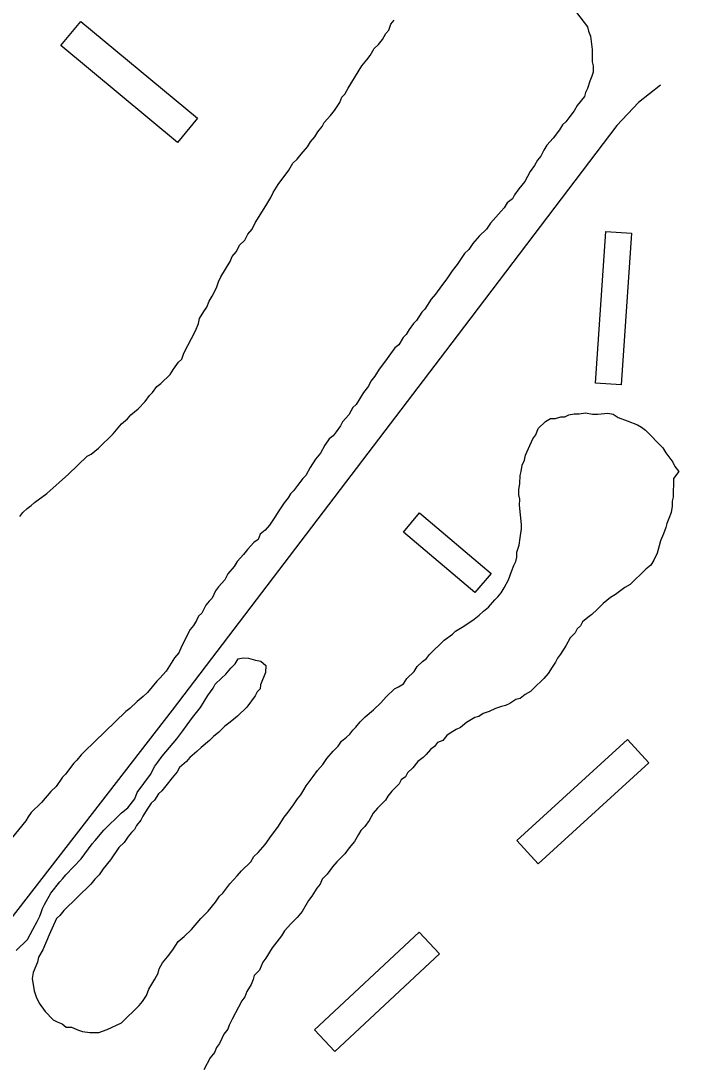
# Model space of a CAD drawing. Extents: x 3887375 to 3925618, y 296674 to 322633.
# Drawn here: x 3896229 to 3896576, y 306281 to 306817 of the extents above; entities that cross this region are included whole.
import ezdxf

# ---------------------------------------------------------------- set-up
doc = ezdxf.new("R2010")
doc.units = 0
for name, color, linetype in [('V-BLDG-OTLN', 7, 'Continuous'), ('V-RIVR-EDGE', 7, 'Continuous'), ('V-SITE-VEGE', 7, 'Continuous'), ('V-TOPO-SHOR', 7, 'Continuous')]:
    doc.layers.add(name, color=color, linetype=linetype)

msp = doc.modelspace()

# ---------------------------------------------------------------- linework, layer by layer
at = {"layer": 'V-BLDG-OTLN'}
for points in [[(3896249.16, 306804.28), (3896259.42, 306816.62), (3896319.15, 306766.98), (3896308.89, 306754.65)], [(3896528.46, 306708.99), (3896541.63, 306708.1), (3896536.36, 306630.39), (3896523.19, 306631.28)], [(3896424.74, 306554.85), (3896433.02, 306564.66), (3896469.73, 306533.67), (3896461.45, 306523.87)], [(3896482.83, 306396.74), (3896539.6, 306448.52), (3896550.55, 306436.52), (3896493.78, 306384.74)], [(3896379.19, 306299.71), (3896432.79, 306349.78), (3896443.17, 306338.66), (3896389.58, 306288.59)]]:
    msp.add_lwpolyline(points, close=True, dxfattribs=at)
at = {"layer": 'V-RIVR-EDGE'}
msp.add_spline([(3894498.05, 310522.42), (3894530.03, 310496.11), (3894553.78, 310474.69), (3894579.94, 310451.31), (3894614.83, 310419.17), (3894633.24, 310400.67), (3894662.79, 310372.43), (3894685.08, 310353.44), (3894692.35, 310347.11), (3894709.79, 310328.13), (3894746.59, 310285.3), (3894785.84, 310252.18), (3894809.57, 310225.9), (3894830.41, 310205.45), (3894852.71, 310189.85), (3894866.75, 310171.85), (3894915.18, 310120.25), (3894950.06, 310083.74), (3894971.37, 310062.81), (3894999, 310039.43), (3895025.16, 310017.03), (3895052.79, 309992.68), (3895092.99, 309952.27), (3895110.91, 309932.8), (3895141.44, 309903.1), (3895188.91, 309855.88), (3895222.82, 309821.31), (3895255.75, 309784.32), (3895319.22, 309722.49), (3895350.7, 309688.42), (3895358.44, 309676.26), (3895364.73, 309669.44), (3895374.92, 309663.11), (3895388.97, 309650.44), (3895410.77, 309628.05), (3895448.54, 309583.28), (3895480.52, 309554.06), (3895503.76, 309527.78), (3895533.8, 309499.54), (3895577.4, 309454.75), (3895606.95, 309425.54), (3895653.45, 309378.81), (3895685.92, 309349.1), (3895719.83, 309314.54), (3895749.38, 309285.81), (3895790.55, 309242.49), (3895837.06, 309195.75), (3895863.69, 309164.12), (3895900.02, 309127.61), (3895944.1, 309081.37), (3895955.73, 309070.65), (3895974.63, 309054.58), (3896002.25, 309033.14), (3896032.78, 309003.93), (3896062.81, 308972.29), (3896082.67, 308950.39), (3896119.48, 308911.93), (3896139.34, 308892.46), (3896151.96, 308889.51), (3896163.12, 308883.66), (3896167.95, 308873.93), (3896170.35, 308862.27), (3896184.39, 308844.27), (3896211.03, 308816.04), (3896224.12, 308810.18), (3896236.73, 308802.37), (3896249.8, 308786.8), (3896255.61, 308776.59), (3896270.64, 308766.35), (3896280.32, 308753.22), (3896295.82, 308737.15), (3896375.27, 308661.2), (3896425.17, 308610.08), (3896464.41, 308570.65), (3896519.63, 308515.64), (3896548.69, 308483.03), (3896563.22, 308467.45), (3896597.61, 308430.94), (3896635.89, 308396.37), (3896666.41, 308365.7), (3896681.42, 308349.64), (3896712.43, 308320.42), (3896746.34, 308287.31), (3896777.36, 308260.04), (3896801.58, 308235.7), (3896820.47, 308215.26), (3896842.76, 308195.29), (3896851.46, 308181.19), (3896882.46, 308148.57), (3896918.81, 308116.43), (3896962.9, 308074.56), (3896997.76, 308033.19), (3897029.24, 307998.63), (3897042.32, 307985), (3897083.5, 307945.57), (3897107.23, 307918.31), (3897123.21, 307898.85), (3897130, 307898.83), (3897142.13, 307892.97), (3897145.99, 307882.28), (3897149.85, 307874.01), (3897162.93, 307860.38), (3897188.6, 307833.12), (3897229.29, 307788.83), (3897267.56, 307752.31), (3897300.5, 307715.81), (3897334.4, 307680.27), (3897361.53, 307651.07), (3897384.78, 307628.19), (3897411.42, 307598.98), (3897445.81, 307563.45), (3897494.26, 307516.71), (3897543.17, 307462.68), (3897584.83, 307418.38), (3897609.05, 307394.04), (3897646.83, 307355.58), (3897678.81, 307323.94), (3897715.15, 307290.34), (3897751.96, 307253.34), (3897766.97, 307236.31), (3897837.68, 307158.43), (3897886.6, 307104.4), (3897936, 307048.43), (3897965.54, 307015.34), (3898010.59, 306970.06), (3898027.54, 306949.14), (3898044.99, 306935.98), (3898063.87, 306914.08), (3898089.05, 306882.46), (3898117.14, 306854.7), (3898160.23, 306801.18), (3898195.59, 306763.7), (3898235.79, 306719.89), (3898261.46, 306693.6), (3898297.3, 306650.78), (3898332.65, 306612.33), (3898369.94, 306568.04), (3898397.54, 306534.95), (3898422.23, 306505.75), (3898462.9, 306455.14), (3898495.34, 306417.18), (3898521.97, 306382.15), (3898601.37, 306284.34), (3898652.22, 306228.37), (3898693.37, 306177.28), (3898729.68, 306130.57), (3898777.13, 306074.12), (3898825.55, 306014.26), (3898848.79, 305986.04), (3898903.98, 305917.43), (3898957.25, 305854.65), (3898984.35, 305818.16), (3899049.73, 305744.67), (3899107.84, 305679.45), (3899129.14, 305651.72), (3899142.69, 305630.31), (3899156.24, 305611.83), (3899175.12, 305587.98), (3899224.03, 305529.59), (3899255.99, 305493.57), (3899288.9, 305449.3), (3899312.61, 305415.24), (3899375.55, 305336.9), (3899410.9, 305296.02), (3899442.85, 305252.24), (3899470.43, 305211.86), (3899531.42, 305133.52), (3899579.35, 305071.24), (3899616.14, 305025.99), (3899647.13, 304986.09), (3899690.7, 304931.1), (3899729.41, 304876.62), (3899753.62, 304846.93), (3899770.56, 304821.64), (3899817.5, 304755.48), (3899845.56, 304713.16), (3899868.3, 304677.16), (3899889.6, 304650.4), (3899911.39, 304623.64), (3899955.44, 304569.14), (3899987.39, 304526.81), (3900012.56, 304494.21), (3900025.63, 304476.21), (3900037.24, 304456.75), (3900061.94, 304431.93), (3900070.67, 304424.13), (3900074.53, 304414.41), (3900074.99, 304404.21), (3900073.03, 304397.9), (3900071.55, 304388.68), (3900071.54, 304383.82), (3900075.9, 304378.96), (3900087.05, 304374.07), (3900096.26, 304367.74), (3900108.39, 304362.37), (3900117.11, 304353.6), (3900140.84, 304326.35), (3900165.54, 304299.09), (3900226.07, 304227.55), (3900277.87, 304164.29), (3900319.98, 304105.91), (3900352.41, 304062.61), (3900384.36, 304023.2), (3900411.47, 303988.16), (3900438.1, 303954.1), (3900462.8, 303926.85), (3900556.24, 303812.49), (3900597.89, 303762.85), (3900633.71, 303716.63), (3900652.59, 303691.33), (3900701.96, 303626.62), (3900774.57, 303530.77), (3900849.12, 303437.34), (3900903.35, 303371.16), (3900928.05, 303343.42), (3900948.87, 303317.63), (3901001.17, 303258.26), (3901038.95, 303216.88), (3901074.78, 303173.09), (3901092.2, 303147.31), (3901171.6, 303050.47), (3901205, 303008.62), (3901238.41, 302968.23), (3901274.74, 302927.83), (3901303.3, 302893.77), (3901343.98, 302847.53), (3901366.73, 302816.4), (3901404.5, 302770.17), (3901454.38, 302715.17), (3901507.18, 302659.19), (3901551.73, 302608.09), (3901584.66, 302570.61), (3901650.02, 302491.29), (3901680.99, 302443.62), (3901717.76, 302388.17), (3901785.52, 302298.16), (3901789.55, 302293.3)], degree=3, dxfattribs=at)
at = {"layer": 'V-SITE-VEGE'}
for points in [[(3896513.45, 306821.24), (3896519.12, 306813.82), (3896519.61, 306811.71), (3896520.63, 306809.07), (3896521.58, 306802.24), (3896521.5, 306795.94), (3896521.99, 306793.84), (3896521.95, 306790.68), (3896521.4, 306788.6), (3896520.31, 306785.99), (3896519.21, 306782.33), (3896518.13, 306780.25), (3896517.58, 306778.16), (3896513.84, 306773.48), (3896512.23, 306770.88), (3896509.56, 306767.25)], [(3896296.17, 306626.4), (3896298.31, 306629.52), (3896300.43, 306631.06), (3896305.21, 306635.72), (3896306.82, 306638.32), (3896309.5, 306641.96), (3896311.09, 306643.51), (3896312.18, 306646.65), (3896318.11, 306658.11), (3896319.74, 306661.76), (3896320.3, 306664.37), (3896322.45, 306668.02), (3896324.05, 306670.1), (3896325.14, 306673.23), (3896326.75, 306675.83), (3896328.91, 306680), (3896330, 306683.13), (3896331.08, 306685.74), (3896335.92, 306693.54), (3896337, 306696.15), (3896339.13, 306698.75), (3896340.75, 306701.87), (3896343.41, 306704.46), (3896345.03, 306707.59), (3896347.16, 306710.18), (3896348.78, 306713.31), (3896354.15, 306722.15), (3896356.83, 306726.32), (3896357.91, 306728.92), (3896360.6, 306733.08), (3896365.94, 306740.36), (3896368.09, 306744), (3896370.22, 306746.07), (3896372.35, 306748.66), (3896375.55, 306752.29), (3896377.16, 306754.9), (3896379.29, 306757.49), (3896380.91, 306760.09), (3896383.04, 306762.69), (3896384.12, 306764.77), (3896387.31, 306768.4), (3896389.45, 306770.99), (3896392.13, 306775.15), (3896393.22, 306777.76), (3896394.81, 306779.32), (3896396.43, 306782.44), (3896403.41, 306793.89), (3896406.08, 306797), (3896407.68, 306799.08), (3896409.83, 306802.72), (3896411.95, 306804.79), (3896414.09, 306807.39), (3896415.71, 306810.51), (3896417.3, 306812.07), (3896418.39, 306815.2), (3896419.99, 306817.28)], [(3896509.56, 306767.25), (3896507.96, 306765.17), (3896506.36, 306763.62), (3896504.75, 306761.01), (3896501.55, 306756.86), (3896498.35, 306753.23), (3896496.74, 306750.63), (3896495.12, 306747.51), (3896493.52, 306745.43), (3896491.91, 306742.82), (3896489.77, 306739.71), (3896487.07, 306734.5), (3896483.87, 306730.86), (3896481.73, 306727.75), (3896480.66, 306725.67), (3896478, 306723.6), (3896476.39, 306721), (3896474.8, 306719.45), (3896469.46, 306713.23), (3896467.32, 306710.11), (3896463.6, 306706.48), (3896460.4, 306702.85), (3896458.26, 306699.74), (3896456.13, 306697.67), (3896453.99, 306694.55), (3896452.38, 306691.95), (3896449.72, 306688.83), (3896447.04, 306684.67), (3896444.36, 306681.04), (3896441.16, 306676.88), (3896439.02, 306674.29), (3896435.8, 306669.09), (3896434.21, 306667.53), (3896431.52, 306663.37), (3896429.93, 306661.82), (3896427.79, 306658.7), (3896426.18, 306656.1), (3896424.58, 306654.55), (3896422.43, 306650.9), (3896420.31, 306649.36), (3896418.17, 306646.24), (3896415.5, 306642.6)], [(3896415.5, 306642.6), (3896412.29, 306638.45), (3896410.14, 306634.81), (3896408.01, 306632.21), (3896406.93, 306629.6), (3896404.26, 306626.49), (3896400.5, 306620.25), (3896398.91, 306618.69), (3896396.75, 306615.05), (3896393.56, 306611.42), (3896392.48, 306609.34), (3896390.34, 306606.22), (3896388.73, 306604.14), (3896386.62, 306602.6), (3896384.47, 306599.48), (3896382.31, 306595.31), (3896379.65, 306592.2), (3896376.97, 306588.04), (3896374.81, 306583.87), (3896373.22, 306582.32), (3896370.54, 306578.68), (3896368.41, 306576.09), (3896366.81, 306574.53), (3896365.74, 306572.45), (3896363.6, 306569.86), (3896360.92, 306565.69), (3896358.78, 306562.58), (3896356.1, 306558.41), (3896353.97, 306555.82), (3896351.31, 306553.76), (3896350.23, 306551.15), (3896348.11, 306549.6), (3896344.91, 306545.97), (3896342.77, 306543.38), (3896339.58, 306539.75), (3896337.97, 306537.15), (3896334.77, 306533.52), (3896333.15, 306530.4), (3896329.96, 306526.77), (3896328.35, 306524.69), (3896326.73, 306521.04), (3896325.13, 306519.48), (3896323.53, 306517.41), (3896321.37, 306513.24), (3896319.78, 306511.69), (3896318.7, 306509.6), (3896317.09, 306507), (3896315.49, 306504.93), (3896311.18, 306496.59), (3896309.55, 306492.94), (3896307.42, 306490.34), (3896303.12, 306483.58), (3896299.93, 306479.95), (3896298.33, 306478.4), (3896293.53, 306472.7), (3896291.4, 306470.62), (3896288.22, 306468.04), (3896284.5, 306464.42), (3896282.38, 306462.88), (3896261.1, 306442.18), (3896259.51, 306440.63), (3896257.37, 306438.03), (3896255.78, 306436.48), (3896251.5, 306430.77), (3896249.91, 306429.22), (3896246.7, 306424.54), (3896244.04, 306421.95), (3896239.23, 306416.24), (3896233.92, 306411.07), (3896232.31, 306408.99), (3896231.23, 306406.91), (3896223.76, 306397.57)], [(3896228.13, 306562.79), (3896229.73, 306564.87), (3896231.86, 306566.94), (3896233.98, 306568.49), (3896235.57, 306570.04), (3896241.93, 306574.67), (3896253.09, 306584.49), (3896262.66, 306593.8), (3896264.77, 306594.83), (3896268.49, 306597.92), (3896275.94, 306605.16), (3896278.6, 306608.28), (3896280.2, 306610.35), (3896283.39, 306612.93), (3896284.99, 306615.01), (3896288.7, 306618.11), (3896292.43, 306621.73), (3896294.57, 306624.85), (3896296.17, 306626.4)], [(3896312.39, 306347.55), (3896316.11, 306351.17), (3896320.91, 306356.87), (3896324.64, 306360.5), (3896328.37, 306365.16), (3896330.51, 306368.28), (3896332.11, 306369.84), (3896335.85, 306374.51), (3896339.57, 306378.65), (3896341.71, 306381.24), (3896346.5, 306385.9), (3896348.1, 306388.5), (3896350.23, 306390.57), (3896353.96, 306394.72), (3896357.17, 306399.4), (3896360.38, 306403.55), (3896363.6, 306408.75), (3896365.73, 306411.34), (3896368.4, 306414.98), (3896370.54, 306418.1), (3896372.15, 306420.17), (3896373.75, 306422.78), (3896374.83, 306424.86), (3896378.57, 306429.53), (3896380.71, 306432.65), (3896383.38, 306435.76), (3896385.52, 306438.88), (3896388.71, 306442.51), (3896391.37, 306445.09), (3896392.98, 306447.69), (3896395.63, 306449.76), (3896397.23, 306451.3), (3896398.83, 306453.38), (3896400.43, 306454.93), (3896402.56, 306457.53), (3896405.22, 306460.11), (3896409.47, 306463.73), (3896413.19, 306467.35), (3896415.85, 306470.46), (3896420.11, 306474.6), (3896422.22, 306475.62), (3896424.86, 306477.16), (3896426.47, 306479.76), (3896430.2, 306483.38), (3896431.8, 306485.98), (3896434.46, 306488.57), (3896436.58, 306490.11), (3896438.19, 306492.19), (3896445.63, 306499.43), (3896449.87, 306502.52), (3896451.46, 306504.07), (3896455.7, 306506.64), (3896460.99, 306510.24), (3896463.64, 306512.3), (3896465.77, 306514.37), (3896468.42, 306516.43), (3896471.62, 306520.06), (3896473.21, 306521.61), (3896474.82, 306523.69), (3896476.43, 306526.29), (3896478.58, 306530.45), (3896480.21, 306534.63), (3896481.3, 306537.76), (3896482.38, 306539.85), (3896482.94, 306541.93), (3896482.97, 306544.56), (3896484.07, 306548.22), (3896484.65, 306551.88), (3896485.23, 306556.6), (3896485.27, 306558.69), (3896484.35, 306568.67), (3896484.4, 306571.82), (3896483.9, 306573.92), (3896483.94, 306576.54), (3896484.5, 306579.69), (3896484.56, 306583.88), (3896485.11, 306585.97), (3896485.68, 306589.11), (3896486.77, 306591.72), (3896487.33, 306594.34), (3896491.11, 306602.68), (3896492.72, 306604.76), (3896493.81, 306607.89), (3896497.53, 306611.51), (3896500.17, 306613.04), (3896502.8, 306613.01), (3896505.43, 306614.03), (3896507.53, 306613.99), (3896509.64, 306615.01), (3896512.27, 306615.5), (3896514.9, 306615.47), (3896518.05, 306615.95), (3896521.71, 306615.38), (3896524.34, 306615.34), (3896529.59, 306615.79), (3896532.21, 306615.23), (3896534.81, 306613.62), (3896539.51, 306611.98), (3896544.72, 306609.81), (3896546.81, 306608.73), (3896548.88, 306607.13)], [(3896548.88, 306607.13), (3896557.68, 306598.09), (3896559.21, 306595.45), (3896562.82, 306590.68), (3896563.84, 306588.57), (3896565.9, 306585.91)], [(3896565.9, 306585.91), (3896563.23, 306582.28), (3896563.1, 306572.84), (3896562.55, 306570.75), (3896562.51, 306568.12), (3896561.94, 306564.98), (3896560.85, 306561.85), (3896559.77, 306559.24), (3896559.21, 306557.15), (3896558.12, 306554.02), (3896556.5, 306550.37), (3896555.94, 306547.76), (3896554.84, 306544.1), (3896553.21, 306540.45), (3896551.6, 306537.85), (3896548.95, 306535.78), (3896540.98, 306528.03), (3896538.33, 306526.49), (3896533.56, 306522.88), (3896530.92, 306521.34), (3896527.2, 306518.25), (3896524.01, 306515.14), (3896521.35, 306512.56), (3896519.23, 306511.01), (3896516.58, 306508.95), (3896515.51, 306506.86), (3896513.91, 306505.31), (3896512.83, 306503.23), (3896510.17, 306500.64), (3896508.02, 306496.48), (3896505.34, 306492.31), (3896503.74, 306490.24), (3896502.66, 306488.16), (3896501.05, 306485.55), (3896498.91, 306482.44), (3896496.77, 306479.84), (3896491.46, 306474.67), (3896489.86, 306473.12), (3896487.22, 306471.58), (3896484.56, 306469.52), (3896482.46, 306469.02), (3896479.29, 306466.97), (3896477.17, 306465.95), (3896475.07, 306465.45), (3896471.91, 306464.45), (3896468.73, 306462.91), (3896465.57, 306461.91), (3896463.46, 306460.36), (3896461.35, 306459.87), (3896457.12, 306457.3), (3896453.94, 306454.72), (3896451.82, 306453.7), (3896449.18, 306452.16), (3896447.06, 306450.62), (3896444.92, 306448.03), (3896442.29, 306447.02), (3896440.68, 306444.94), (3896438.56, 306443.39), (3896436.43, 306440.8), (3896434.83, 306439.25), (3896432.19, 306437.19), (3896429.52, 306434.08), (3896426.86, 306431.49), (3896425.78, 306429.41), (3896423.66, 306427.86), (3896422.59, 306425.78), (3896418.86, 306422.15), (3896416.73, 306419.56), (3896415.65, 306417.48), (3896411.4, 306413.34), (3896409.26, 306410.74), (3896407.12, 306407.1), (3896404.97, 306403.98), (3896402.85, 306401.92), (3896401.77, 306399.83), (3896399.62, 306396.19), (3896396.96, 306393.08), (3896394.81, 306389.96), (3896390.56, 306385.82), (3896388.43, 306383.23), (3896385.75, 306379.59), (3896383.09, 306377.01), (3896382.01, 306374.4), (3896380.41, 306372.32), (3896377.73, 306368.16), (3896376.12, 306366.08), (3896372.9, 306360.36), (3896370.23, 306357.25), (3896367.04, 306354.14), (3896363.85, 306350.52), (3896362.23, 306347.91), (3896357.43, 306341.68), (3896354.21, 306336.48), (3896352.61, 306334.41), (3896350.98, 306330.23), (3896348.32, 306327.65), (3896347.76, 306325.55), (3896346.68, 306322.95), (3896344.53, 306319.3), (3896343.45, 306316.69), (3896341.84, 306314.62)], [(3896271.18, 306402.15), (3896280.21, 306410.94), (3896283.4, 306413.52), (3896287.13, 306418.19), (3896288.23, 306421.33), (3896295.17, 306430.67), (3896297.33, 306434.84), (3896298.93, 306436.92), (3896301.07, 306440.03), (3896308.54, 306448.85), (3896311.74, 306453), (3896313.88, 306456.12), (3896316.56, 306459.76), (3896320.82, 306464.95), (3896324.58, 306471.19), (3896327.25, 306474.82), (3896328.33, 306476.91), (3896331.52, 306480.01), (3896333.65, 306482.08), (3896336.32, 306485.19), (3896338.44, 306487.26), (3896340.05, 306489.86), (3896342.68, 306490.35), (3896345.31, 306490.32), (3896348.96, 306489.22), (3896351.58, 306488.66), (3896354.17, 306486.52), (3896354.12, 306482.85), (3896351.41, 306476.59), (3896351.38, 306474.49), (3896349.79, 306472.94), (3896348.71, 306470.86), (3896344.43, 306465.15), (3896339.65, 306460.49), (3896335.93, 306457.39), (3896333.28, 306455.33), (3896330.09, 306452.23), (3896327.44, 306450.16), (3896325.31, 306448.09), (3896321.07, 306444.48), (3896318.94, 306442.41), (3896315.23, 306439.32), (3896313.62, 306437.24), (3896309.91, 306434.14), (3896308.83, 306432.06), (3896306.17, 306428.95), (3896302.96, 306424.8), (3896300.83, 306422.2), (3896299.23, 306420.65), (3896297.09, 306417.53), (3896295.5, 306415.98), (3896293.35, 306412.86), (3896291.21, 306409.22), (3896290.13, 306407.14), (3896287.99, 306404.54), (3896286.91, 306402.46), (3896285.32, 306400.91), (3896283.72, 306398.83), (3896281.58, 306395.71), (3896278.92, 306393.12), (3896274.64, 306386.89), (3896270.9, 306382.22), (3896268.76, 306379.1), (3896266.63, 306377.03), (3896264.5, 306374.44), (3896250.67, 306360.98), (3896248.54, 306358.39), (3896246.94, 306356.84), (3896243.16, 306348.5), (3896239.9, 306340.67), (3896237.75, 306337.03), (3896237.19, 306334.42), (3896235.02, 306329.2), (3896234.46, 306326.06), (3896235.42, 306319.75), (3896236.43, 306316.59), (3896237.95, 306313.42), (3896241.04, 306309.18), (3896245.18, 306304.93), (3896247.27, 306303.85), (3896249.87, 306302.76), (3896251.95, 306301.16), (3896254.57, 306301.12), (3896258.22, 306299.5), (3896260.31, 306298.95), (3896263.98, 306298.38), (3896268.7, 306298.31), (3896272.92, 306299.83), (3896280.31, 306303.4), (3896289.35, 306312.19), (3896290.95, 306314.27), (3896293.09, 306317.38), (3896294.19, 306320.52), (3896297.4, 306325.72), (3896299.02, 306328.85), (3896299.58, 306330.94), (3896301.19, 306334.06), (3896303.85, 306337.17), (3896306.53, 306340.81), (3896309.21, 306344.97), (3896312.39, 306347.55)], [(3896226.26, 306340.34), (3896232.11, 306346.03), (3896234.8, 306351.24), (3896237.08, 306355.22), (3896237.29, 306355.91), (3896238.41, 306357.91), (3896238.99, 306359.92), (3896239.75, 306361.92), (3896240.7, 306363.93), (3896244.07, 306369.74), (3896248.55, 306375.55), (3896250.22, 306377.36), (3896251.71, 306379.17), (3896259.52, 306387.31), (3896265.13, 306395.11), (3896266.8, 306396.74), (3896271.18, 306402.15)], [(3896341.84, 306314.62), (3896336.99, 306305.24), (3896335.38, 306302.11), (3896334.82, 306300.03), (3896332.69, 306297.43), (3896331.61, 306295.35), (3896330.53, 306292.74), (3896328.93, 306290.66), (3896327.84, 306288.05), (3896325.71, 306285.46), (3896322.47, 306279.21)]]:
    msp.add_lwpolyline(points, dxfattribs=at)
at = {"layer": 'V-TOPO-SHOR'}
msp.add_lwpolyline([(3896556.5, 306783.92), (3896545.34, 306775.14), (3896534.15, 306763.21), (3896452.26, 306655.55), (3896306.17, 306463.64), (3896106.77, 306206.33)], dxfattribs=at)

doc.saveas('drawing.dxf')
